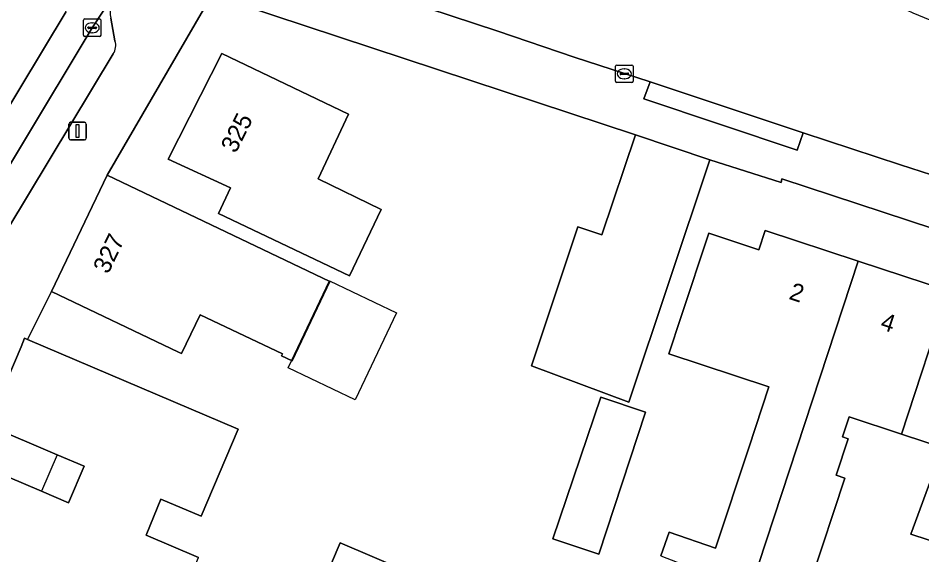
# Model space of a CAD drawing. Extents: x 160554 to 161248, y 385329 to 386506.
# Drawn here: x 160903.3 to 160954.7, y 385865.9 to 385896.5 of the extents above; entities that cross this region are included whole.
import ezdxf

# ---------------------------------------------------------------- set-up
doc = ezdxf.new("R2010")
doc.units = 0
for name, color, linetype in [('IMGEO_Erf', 7, 'Continuous'), ('IMGEO_Kolk', 7, 'Continuous'), ('IMGEO_Lichtmast', 7, 'Continuous'), ('IMGEO_Pand', 7, 'Continuous'), ('IMGEO_Pand_nummerreeks', 7, 'Continuous'), ('IMGEO_Pand_overbouw', 7, 'Continuous'), ('IMGEO_Pand_vergunning_verleend', 7, 'Continuous'), ('IMGEO_Parkeervlak_open', 7, 'Continuous'), ('IMGEO_Rijbaan_lokaal_gesloten', 7, 'Continuous'), ('IMGEO_Voetpad_open', 7, 'Continuous')]:
    doc.layers.add(name, color=color, linetype=linetype)

msp = doc.modelspace()

# ---------------------------------------------------------------- linework, layer by layer
at = {"layer": 'IMGEO_Erf'}
for points in [[(161000, 385869.784), (160946.704, 385887.32), (160946.661, 385887.12), (160942.621, 385888.413), (160938.006, 385874.622), (160932.483, 385876.69), (160935.105, 385884.6), (160936.481, 385884.151), (160938.382, 385889.832), (160917.76, 385896.647), (160915.236, 385897.491)], [(160913.824, 385896.957), (160908.343, 385887.541), (160921.01, 385881.492), (160918.857, 385876.981), (160918.261, 385877.265), (160918.308, 385877.364), (160913.627, 385879.599), (160912.572, 385877.388), (160912.405, 385877.468), (160905.181, 385880.917), (160903.823, 385878.191), (160915.8, 385873.09), (160913.688, 385868.131), (160911.399, 385869.106), (160910.557, 385867.047), (160913.545, 385865.778)], [(160939.825, 385865.879), (160940.298, 385867.232), (160942.944, 385866.307), (160944.831, 385872.031), (160945.974, 385875.499), (160940.286, 385877.371), (160940.984, 385879.489), (160942.548, 385884.237), (160945.397, 385883.298), (160945.756, 385884.39), (160951.054, 385882.644), (160956.188, 385880.953)], [(160956.231, 385871.909), (160953.504, 385872.808), (160950.532, 385873.787), (160950.156, 385872.646), (160950.479, 385872.539), (160949.795, 385870.464), (160950.281, 385870.304), (160948.37, 385864.502), (160945.409, 385865.445), (160944.877, 385863.921), (160944.826, 385863.775), (160970.066, 385855.196)], [(160956.996, 385866.136), (160954.049, 385867.107), (160955.454, 385870.918)], [(160917.871, 385857.887), (160921.594, 385866.621), (160925.108, 385865.125)]]:
    msp.add_lwpolyline(points, dxfattribs=at)
for points in [[(160922.12, 385881.811), (160914.673, 385885.36), (160915.366, 385886.814), (160911.824, 385888.438), (160914.87, 385894.459), (160922.071, 385891.001), (160920.343, 385887.329), (160923.917, 385885.583)], [(160936.299, 385865.983), (160933.686, 385866.843), (160936.412, 385874.899), (160938.958, 385874.062)]]:
    msp.add_lwpolyline(points, close=True, dxfattribs=at)
at = {"layer": 'IMGEO_Kolk'}
for p, q in [((160907.07, 385896.423), (160907.922, 385896.423)), ((160906.995, 385895.497), (160906.995, 385896.349)), ((160907.254, 385895.917), (160907.254, 385895.929)), ((160907.692, 385895.88), (160907.294, 385895.88)), ((160907.297, 385895.966), (160907.695, 385895.966)), ((160907.483, 385896.203), (160907.508, 385896.203)), ((160907.738, 385895.929), (160907.738, 385895.917)), ((160907.996, 385896.349), (160907.996, 385895.497)), ((160907.922, 385895.423), (160907.07, 385895.423)), ((160907.506, 385895.643), (160907.481, 385895.643)), ((160937.326, 385893.804), (160938.178, 385893.804)), ((160937.251, 385892.878), (160937.251, 385893.73)), ((160937.51, 385893.298), (160937.51, 385893.31)), ((160937.553, 385893.347), (160937.951, 385893.347)), ((160937.739, 385893.584), (160937.764, 385893.584)), ((160937.994, 385893.31), (160937.994, 385893.298)), ((160938.252, 385893.73), (160938.252, 385892.878)), ((160938.178, 385892.804), (160937.326, 385892.804)), ((160937.948, 385893.261), (160937.55, 385893.261)), ((160937.762, 385893.024), (160937.737, 385893.024))]:
    msp.add_line(p, q, dxfattribs=at)
for points in [[(160907.07, 385896.423), (160907.922, 385896.423)], [(160906.995, 385895.497), (160906.995, 385896.349)], [(160907.996, 385896.349), (160907.996, 385895.497)], [(160907.922, 385895.423), (160907.07, 385895.423)], [(160937.326, 385893.804), (160938.178, 385893.804)], [(160937.251, 385892.878), (160937.251, 385893.73)], [(160938.252, 385893.73), (160938.252, 385892.878)], [(160938.178, 385892.804), (160937.326, 385892.804)]]:
    msp.add_lwpolyline(points, dxfattribs=at)
for centre, radius, start, end in [((160907.072, 385896.347), 0.0765, 91.552, 178.448), ((160907.072, 385896.347), 0.0765, 91.552, 178.448), ((160907.92, 385896.347), 0.0765, 1.552, 88.448), ((160907.92, 385896.347), 0.0765, 1.552, 88.448), ((160907.294, 385895.926), 0.0403, 85.8775, 175.7526), ((160907.291, 385895.916), 0.0366, 178.938, 274.7102), ((160907.695, 385895.923), 0.043, 264.8664, 352.4533), ((160907.699, 385895.928), 0.0386, 1.7309, 96.639), ((160907.072, 385895.499), 0.0765, 181.552, 268.448), ((160907.072, 385895.499), 0.0765, 181.552, 268.448), ((160907.92, 385895.499), 0.0765, 271.552, 358.448), ((160907.92, 385895.499), 0.0765, 271.552, 358.448), ((160937.328, 385893.728), 0.0765, 91.552, 178.448), ((160937.328, 385893.728), 0.0765, 91.552, 178.448), ((160938.176, 385893.728), 0.0765, 1.552, 88.448), ((160938.176, 385893.728), 0.0765, 1.552, 88.448), ((160937.55, 385893.307), 0.0403, 85.8775, 175.7526), ((160937.547, 385893.297), 0.0366, 178.938, 274.7102), ((160937.951, 385893.304), 0.043, 264.8664, 352.4533), ((160937.955, 385893.309), 0.0386, 1.7309, 96.639), ((160937.328, 385892.88), 0.0765, 181.552, 268.448), ((160937.328, 385892.88), 0.0765, 181.552, 268.448), ((160938.176, 385892.88), 0.0765, 271.552, 358.448), ((160938.176, 385892.88), 0.0765, 271.552, 358.448)]:
    msp.add_arc(centre, radius, start, end, dxfattribs=at)
for centre, major_axis, ratio, start_param, end_param in [((160907.482, 385895.923), (-0.387, 0.002), 0.722429, 4.712389, 7.853982), ((160907.507, 385895.923), (-0.39, 0.002), 0.717154, 1.570796, 4.712389), ((160937.738, 385893.304), (-0.387, 0.002), 0.722429, 4.712389, 7.853982), ((160937.763, 385893.304), (-0.39, 0.002), 0.717154, 1.570796, 4.712389)]:
    msp.add_ellipse(centre, major_axis=major_axis, ratio=ratio, start_param=start_param, end_param=end_param, dxfattribs=at)
at = {"layer": 'IMGEO_Lichtmast'}
for p, q in [((160906.171, 385889.646), (160906.171, 385890.446)), ((160906.171, 385890.446), (160906.171, 385889.646)), ((160906.271, 385890.546), (160907.061, 385890.546)), ((160907.061, 385890.546), (160906.271, 385890.546)), ((160907.161, 385890.446), (160907.161, 385889.646)), ((160907.161, 385889.646), (160907.161, 385890.446)), ((160907.061, 385889.546), (160906.271, 385889.546)), ((160906.271, 385889.546), (160907.061, 385889.546))]:
    msp.add_line(p, q, dxfattribs=at)
msp.add_lwpolyline([(160906.591, 385890.421), (160906.741, 385890.421), (160906.741, 385889.671), (160906.591, 385889.671), (160906.591, 385890.421)], dxfattribs=at)
for centre, start, end in [((160906.271, 385890.446), 90, 180), ((160906.271, 385890.446), 90, 180), ((160907.061, 385890.446), 0, 90), ((160907.061, 385890.446), 360, 90), ((160906.271, 385889.646), 180, 270), ((160906.271, 385889.646), 180, 270), ((160907.061, 385889.646), 270, 0), ((160907.061, 385889.646), 270, 0)]:
    msp.add_arc(centre, 0.1, start, end, dxfattribs=at)
at = {"layer": 'IMGEO_Pand'}
for points in [[(160911.824, 385888.438), (160915.366, 385886.814), (160914.673, 385885.36), (160922.12, 385881.811), (160923.917, 385885.583), (160920.343, 385887.329), (160922.071, 385891.001), (160914.87, 385894.459)], [(160942.621, 385888.413), (160938.382, 385889.832), (160936.481, 385884.151), (160935.105, 385884.6), (160932.483, 385876.69), (160938.006, 385874.622)], [(160921.01, 385881.492), (160908.343, 385887.541), (160905.181, 385880.917), (160912.405, 385877.468), (160912.572, 385877.388), (160913.627, 385879.599), (160918.308, 385877.364), (160918.261, 385877.265), (160918.857, 385876.981)], [(160951.054, 385882.644), (160945.756, 385884.39), (160945.397, 385883.298), (160942.548, 385884.237), (160940.984, 385879.489), (160940.286, 385877.371), (160945.974, 385875.499), (160944.831, 385872.031), (160942.944, 385866.307), (160940.298, 385867.232), (160939.825, 385865.879), (160944.877, 385863.921), (160945.409, 385865.445)], [(160956.188, 385880.953), (160951.054, 385882.644), (160945.409, 385865.445), (160948.37, 385864.502), (160950.281, 385870.304), (160949.795, 385870.464), (160950.479, 385872.539), (160950.156, 385872.646), (160950.532, 385873.787), (160953.504, 385872.808)], [(160961.32, 385879.262), (160956.188, 385880.953), (160953.504, 385872.808), (160956.231, 385871.909), (160955.86, 385870.784), (160955.454, 385870.918), (160954.049, 385867.107), (160956.996, 385866.136), (160957.575, 385867.894)], [(160915.8, 385873.09), (160903.823, 385878.191), (160903.648, 385878.265), (160903.448, 385877.775), (160901.547, 385873.307), (160905.507, 385871.63), (160907.045, 385870.979), (160906.151, 385868.902), (160904.614, 385869.556), (160899.733, 385871.634), (160899.536, 385871.153), (160897.512, 385866.406), (160911.32, 385860.54), (160913.545, 385865.778), (160910.557, 385867.047), (160911.399, 385869.106), (160913.688, 385868.131)], [(160936.412, 385874.899), (160933.686, 385866.843), (160936.299, 385865.983), (160938.958, 385874.062)], [(160925.108, 385865.125), (160921.594, 385866.621), (160917.871, 385857.887), (160921.391, 385856.396)]]:
    msp.add_lwpolyline(points, close=True, dxfattribs=at)
at = {"layer": 'IMGEO_Pand_overbouw'}
msp.add_lwpolyline([(160907.045, 385870.979), (160905.507, 385871.63), (160904.614, 385869.556), (160906.151, 385868.902)], close=True, dxfattribs=at)
at = {"layer": 'IMGEO_Pand_vergunning_verleend'}
msp.add_lwpolyline([(160920.985, 385881.517), (160924.797, 385879.7), (160922.444, 385874.762), (160918.632, 385876.579)], close=True, dxfattribs=at)
at = {"layer": 'IMGEO_Parkeervlak_open'}
for points in [[(160982.131, 385878.84), (160981.977, 385878.365), (160978.574, 385879.491), (160978.728, 385879.965), (160953.45, 385888.133), (160947.921, 385889.946), (160947.588, 385888.951), (160938.858, 385891.874), (160939.22, 385892.854), (160934.897, 385894.252), (160930.569, 385895.723), (160922.596, 385898.363), (160922.03, 385898.546), (160916.626, 385900.393), (160914.435, 385897.475)], [(160908.821, 385897.94), (160907.495, 385895.924), (160899.487, 385882.621), (160892.832, 385871.586)], [(160915.236, 385897.491), (160917.76, 385896.647), (160938.382, 385889.832), (160942.621, 385888.413), (160946.661, 385887.12), (160946.704, 385887.32), (161000, 385869.784), (161023.033, 385862.205), (161024.084, 385861.859), (161040.877, 385856.333), (161043.615, 385856.403)], [(160908.784, 385895.184), (160908.554, 385896.466)], [(160895.911, 385873.158), (160899.495, 385879.188), (160901.442, 385882.427), (160908.681, 385894.434)]]:
    msp.add_lwpolyline(points, dxfattribs=at)
for centre, radius, start, end in [((160910.551, 385896.865), 2.037, 148.1582, 191.3074), ((161016.015, 386042.636), 158.432, 245.62319, 249.68154), ((160908.06, 385894.901), 0.777, 323.0469, 21.3137)]:
    msp.add_arc(centre, radius, start, end, dxfattribs=at)
at = {"layer": 'IMGEO_Rijbaan_lokaal_gesloten'}
for points in [[(160927.042, 385901.764), (160923.954, 385902.802), (160922.03, 385898.546), (160922.596, 385898.363), (160930.569, 385895.723), (160934.897, 385894.252), (160939.22, 385892.854), (160947.921, 385889.946), (160953.45, 385888.133), (160978.728, 385879.965), (160982.131, 385878.84), (161000, 385872.922), (161037.274, 385860.603), (161040.422, 385859.563), (161040.719, 385859.452)], [(160906.014, 385896.856), (160897.988, 385883.524), (160891.331, 385872.486), (160877.039, 385848.482), (160878.545, 385847.59), (160881.187, 385851.991), (160881.268, 385852.125), (160881.363, 385852.322), (160884.455, 385857.488), (160890.464, 385867.601), (160892.832, 385871.586), (160899.487, 385882.621), (160907.495, 385895.924), (160908.821, 385897.94)], [(160899.657, 385896.647), (160896.724, 385891.912), (160893.23, 385886.069), (160885.466, 385872.996), (160872.467, 385851.189), (160877.039, 385848.482), (160891.331, 385872.486), (160897.988, 385883.524), (160906.014, 385896.856)]]:
    msp.add_lwpolyline(points, dxfattribs=at)
msp.add_arc((161016.015, 386042.636), 158.432, 245.62319, 249.68154, dxfattribs=at)
at = {"layer": 'IMGEO_Voetpad_open'}
for points in [[(160901.547, 385873.307), (160903.448, 385877.775), (160903.648, 385878.265), (160903.823, 385878.191), (160905.181, 385880.917), (160908.343, 385887.541), (160913.824, 385896.957)], [(160908.554, 385896.466), (160908.784, 385895.184)], [(160908.681, 385894.434), (160901.442, 385882.427), (160901.867, 385882.163), (160899.938, 385878.914), (160899.495, 385879.188), (160895.911, 385873.158)], [(160899.733, 385871.634), (160904.614, 385869.556), (160906.151, 385868.902), (160907.045, 385870.979), (160905.507, 385871.63), (160901.547, 385873.307)]]:
    msp.add_lwpolyline(points, dxfattribs=at)
msp.add_lwpolyline([(160947.921, 385889.946), (160939.22, 385892.854), (160938.858, 385891.874), (160947.588, 385888.951)], close=True, dxfattribs=at)
for centre, radius, start, end in [((160910.551, 385896.865), 2.037, 148.1582, 191.3074), ((160908.06, 385894.901), 0.777, 323.0469, 21.3137)]:
    msp.add_arc(centre, radius, start, end, dxfattribs=at)

# ---------------------------------------------------------------- texts
at = {"layer": 'IMGEO_Pand_nummerreeks'}
for s, rotation, p in [('325', 63.1653, (160915.652, 385888.737)), ('327', 64.2859, (160908.399, 385881.865)), ('2', 341.7635, (160947.06, 385880.507)), ('4', 341.7635, (160952.25, 385878.797))]:
    msp.add_text(s, height=1, rotation=rotation, dxfattribs=at).set_placement(p)

doc.saveas('drawing.dxf')
